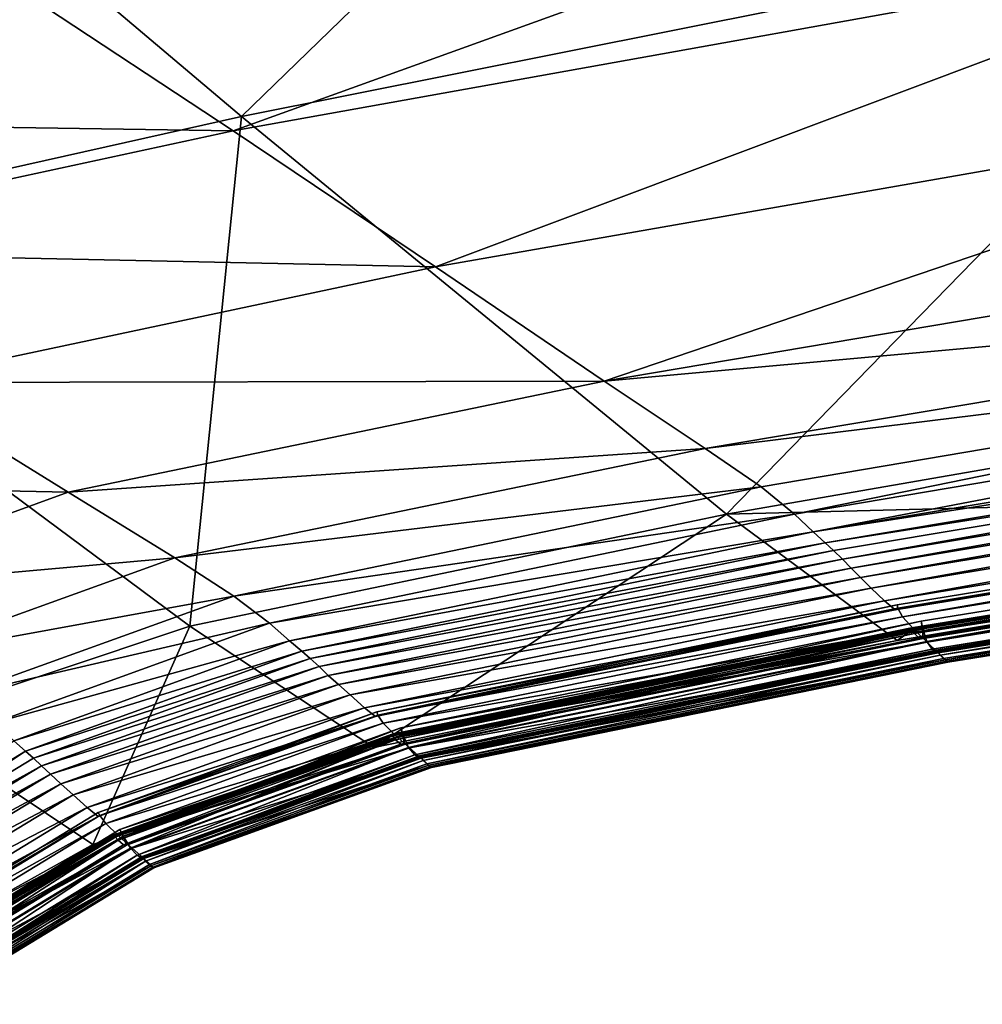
# Model space of a CAD drawing. Header units: millimetres. Extents: x 2387 to 13955, y -4964 to 364.
# Tile 222 of 656: x 6370 to 6421, y -4419 to -4367. Entities that reach past the tile are written whole.
import ezdxf

# ---------------------------------------------------------------- set-up
doc = ezdxf.new("R2010")
doc.units = ezdxf.units.MM
doc.header["$MEASUREMENT"] = 0
doc.layers.add('Predefinito', color=7, linetype='Continuous', true_color=0x000000)

msp = doc.modelspace()

# ---------------------------------------------------------------- linework, layer by layer
at = {"layer": 'Predefinito'}
for points in [[(6418.626, -4336.413, 730.584), (6355.98, -4350.285, 730.586), (6381.822, -4372.124, 608.632)], [(6381.822, -4372.124, 608.632), (6439.337, -4360.644, 608.711), (6418.626, -4336.413, 730.584)], [(6351.722, -4378.869, 608.395), (6381.822, -4372.124, 608.632), (6355.98, -4350.285, 730.586)], [(6381.378, -4372.882, 12.171), (6370.64, -4365.794, 12.171), (6430.172, -4355.285, 12.171)], [(6430.172, -4355.285, 12.171), (6438.804, -4362.573, 12.171), (6381.378, -4372.882, 12.171)], [(6439.337, -4360.644, 608.711), (6381.822, -4372.124, 608.632), (6407.56, -4393.244, 486.539)], [(6407.56, -4393.244, 486.539), (6459.952, -4384.156, 486.679), (6439.337, -4360.644, 608.711)], [(6392.117, -4380.115, 12.171), (6381.378, -4372.882, 12.171), (6438.804, -4362.573, 12.171)], [(6438.804, -4362.573, 12.171), (6447.437, -4370.438, 12.171), (6392.117, -4380.115, 12.171)], [(6370.64, -4365.794, 12.171), (6340.597, -4372.266, 12.171), (6331.178, -4366.44, 12.171)], [(6340.597, -4372.266, 12.171), (6370.64, -4365.794, 12.171), (6381.378, -4372.882, 12.171)], [(6401.065, -4386.179, 12.171), (6392.117, -4380.115, 12.171), (6447.437, -4370.438, 12.171)], [(6447.437, -4370.438, 12.171), (6454.63, -4377.135, 12.171), (6401.065, -4386.179, 12.171)], [(6381.378, -4372.882, 12.171), (6351.899, -4379.257, 12.171), (6340.597, -4372.266, 12.171)], [(6381.822, -4372.124, 608.632), (6351.722, -4378.869, 608.395), (6379.083, -4399.192, 486.176)], [(6379.083, -4399.192, 486.176), (6407.56, -4393.244, 486.539), (6381.822, -4372.124, 608.632)], [(6351.899, -4379.257, 12.171), (6381.378, -4372.882, 12.171), (6392.117, -4380.115, 12.171)], [(6401.065, -4386.179, 12.171), (6454.63, -4377.135, 12.171), (6458.946, -4380.924, 12.171)], [(6364.07, -4404.211, 485.82), (6379.083, -4399.192, 486.176), (6351.722, -4378.869, 608.395)], [(6392.117, -4380.115, 12.171), (6363.202, -4386.248, 12.171), (6351.899, -4379.257, 12.171)], [(6363.202, -4386.248, 12.171), (6392.117, -4380.115, 12.171), (6401.065, -4386.179, 12.171)], [(6458.946, -4380.924, 12.171), (6406.435, -4389.759, 12.171), (6401.065, -4386.179, 12.171)], [(6406.435, -4389.759, 12.171), (6458.946, -4380.924, 12.171), (6461.337, -4382.989, 12.255)], [(6461.337, -4382.989, 12.255), (6409.412, -4391.799, 12.254), (6406.435, -4389.759, 12.171)], [(6411.185, -4393.24, 12.505), (6409.412, -4391.799, 12.254), (6461.337, -4382.989, 12.255)], [(6461.337, -4382.989, 12.255), (6462.755, -4384.52, 12.508), (6411.185, -4393.24, 12.505)], [(6467.185, -4391.726, 441.159), (6459.952, -4384.156, 486.679), (6407.56, -4393.244, 486.539)], [(6412.175, -4394.192, 12.844), (6411.185, -4393.24, 12.505), (6462.755, -4384.52, 12.508)], [(6462.755, -4384.52, 12.508), (6463.546, -4385.569, 12.848), (6412.175, -4394.192, 12.844)], [(6412.175, -4394.192, 12.844), (6463.546, -4385.569, 12.848), (6464.055, -4386.189, 13.195)], [(6348.803, -4391.575, 12.171), (6363.202, -4386.248, 12.171), (6372.621, -4392.074, 12.171)], [(6401.065, -4386.179, 12.171), (6372.621, -4392.074, 12.171), (6363.202, -4386.248, 12.171)], [(6372.621, -4392.074, 12.171), (6401.065, -4386.179, 12.171), (6406.435, -4389.759, 12.171)], [(6464.055, -4386.189, 13.195), (6412.804, -4394.765, 13.192), (6412.175, -4394.192, 12.844)], [(6412.804, -4394.765, 13.192), (6464.055, -4386.189, 13.195), (6464.425, -4386.62, 13.432)], [(6464.425, -4386.62, 13.432), (6413.257, -4395.174, 13.432), (6412.804, -4394.765, 13.192)], [(6413.719, -4395.634, 13.448), (6413.257, -4395.174, 13.432), (6464.425, -4386.62, 13.432)], [(6464.425, -4386.62, 13.432), (6464.803, -4387.102, 13.445), (6413.719, -4395.634, 13.448)], [(6414.195, -4396.121, 13.412), (6413.719, -4395.634, 13.448), (6464.803, -4387.102, 13.445)], [(6464.803, -4387.102, 13.445), (6465.187, -4387.622, 13.408), (6414.195, -4396.121, 13.412)], [(6414.686, -4396.611, 13.496), (6414.195, -4396.121, 13.412), (6465.187, -4387.622, 13.408)], [(6465.187, -4387.622, 13.408), (6465.577, -4388.164, 13.493), (6414.686, -4396.611, 13.496)], [(6415.253, -4397.167, 13.879), (6414.686, -4396.611, 13.496), (6465.577, -4388.164, 13.493)], [(6465.577, -4388.164, 13.493), (6466.027, -4388.784, 13.878), (6415.253, -4397.167, 13.879)], [(6415.96, -4397.853, 14.741), (6415.253, -4397.167, 13.879), (6466.027, -4388.784, 13.878)], [(6466.027, -4388.784, 13.878), (6466.591, -4389.536, 14.741), (6415.96, -4397.853, 14.741)], [(6416.524, -4398.326, 15.646), (6415.96, -4397.853, 14.741), (6466.591, -4389.536, 14.741)], [(6466.591, -4389.536, 14.741), (6467.046, -4390.06, 15.646), (6416.524, -4398.326, 15.646)], [(6406.435, -4389.759, 12.171), (6378.272, -4395.569, 12.171), (6372.621, -4392.074, 12.171)], [(6378.272, -4395.569, 12.171), (6406.435, -4389.759, 12.171), (6409.412, -4391.799, 12.254)], [(6467.167, -4389.993, 16.16), (6416.666, -4398.245, 16.16), (6416.524, -4398.326, 15.646)], [(6416.524, -4398.326, 15.646), (6467.046, -4390.06, 15.646), (6467.167, -4389.993, 16.16)], [(6416.666, -4398.245, 16.16), (6416.631, -4398.065, 16.318), (6467.144, -4389.811, 16.32)], [(6467.144, -4389.811, 16.32), (6416.631, -4398.065, 16.318), (6416.666, -4398.245, 16.16)], [(6467.144, -4389.811, 16.32), (6467.167, -4389.993, 16.16), (6416.666, -4398.245, 16.16)], [(6416.666, -4398.245, 16.16), (6467.167, -4389.993, 16.16), (6467.144, -4389.811, 16.32)], [(6416.912, -4398.701, 16.197), (6416.666, -4398.245, 16.16), (6467.167, -4389.993, 16.16)], [(6467.167, -4389.993, 16.16), (6467.357, -4390.47, 16.197), (6416.912, -4398.701, 16.197)], [(6417.511, -4399.354, 16.944), (6416.912, -4398.701, 16.197), (6467.357, -4390.47, 16.197)], [(6467.357, -4390.47, 16.197), (6467.835, -4391.175, 16.944), (6417.511, -4399.354, 16.944)], [(6467.731, -4391.182, 433.686), (6467.593, -4391.39, 435.658), (6417.187, -4399.567, 435.622)], [(6417.187, -4399.567, 435.622), (6417.371, -4399.339, 433.672), (6467.731, -4391.182, 433.686)], [(6467.743, -4391.122, 433.491), (6467.731, -4391.182, 433.686), (6417.371, -4399.339, 433.672)], [(6417.371, -4399.339, 433.672), (6417.383, -4399.279, 433.477), (6467.743, -4391.122, 433.491)], [(6467.743, -4391.122, 433.491), (6417.383, -4399.279, 433.477), (6417.421, -4399.381, 433.306)], [(6417.421, -4399.381, 433.306), (6467.772, -4391.228, 433.32), (6467.743, -4391.122, 433.491)], [(6467.772, -4391.228, 433.32), (6417.421, -4399.381, 433.306), (6417.541, -4399.587, 432.398)], [(6418.222, -4400.042, 18.688), (6417.511, -4399.354, 16.944), (6467.835, -4391.175, 16.944)], [(6417.541, -4399.587, 432.398), (6467.864, -4391.442, 432.411), (6467.772, -4391.228, 433.32)], [(6417.976, -4399.312, 426.638), (6417.909, -4398.92, 426.488), (6468.191, -4390.8, 426.498)], [(6468.191, -4390.8, 426.498), (6417.909, -4398.92, 426.488), (6417.997, -4399.33, 426.429)], [(6468.191, -4390.8, 426.498), (6468.234, -4391.197, 426.648), (6417.976, -4399.312, 426.638)], [(6418.004, -4399.84, 427.574), (6417.976, -4399.312, 426.638), (6468.234, -4391.197, 426.648)], [(6417.997, -4399.33, 426.429), (6468.251, -4391.216, 426.438), (6468.191, -4390.8, 426.498)], [(6468.251, -4391.216, 426.438), (6417.997, -4399.33, 426.429), (6418.203, -4400.006, 425.629)], [(6468.234, -4391.197, 426.648), (6468.238, -4391.727, 427.583), (6418.004, -4399.84, 427.574)], [(6418.203, -4400.006, 425.629), (6468.398, -4391.908, 425.637), (6468.251, -4391.216, 426.438)], [(6467.835, -4391.175, 16.944), (6468.405, -4391.925, 18.688), (6418.222, -4400.042, 18.688)], [(6372.621, -4392.074, 12.171), (6358.088, -4397.367, 12.171), (6348.803, -4391.575, 12.171)], [(6409.412, -4391.799, 12.254), (6381.415, -4397.6, 12.256), (6378.272, -4395.569, 12.171)], [(6381.415, -4397.6, 12.256), (6409.412, -4391.799, 12.254), (6411.185, -4393.24, 12.505)], [(6407.56, -4393.244, 486.539), (6416.632, -4399.963, 441.057), (6467.185, -4391.726, 441.159)], [(6467.593, -4391.39, 435.658), (6467.185, -4391.726, 441.159), (6416.632, -4399.963, 441.057)], [(6416.632, -4399.963, 441.057), (6417.187, -4399.567, 435.622), (6467.593, -4391.39, 435.658)], [(6468.067, -4391.709, 430.002), (6467.864, -4391.442, 432.411), (6417.541, -4399.587, 432.398)], [(6417.541, -4399.587, 432.398), (6417.797, -4399.836, 429.99), (6468.067, -4391.709, 430.002)], [(6468.238, -4391.727, 427.583), (6468.067, -4391.709, 430.002), (6417.797, -4399.836, 429.99)], [(6417.797, -4399.836, 429.99), (6418.004, -4399.84, 427.574), (6468.238, -4391.727, 427.583)], [(6358.088, -4397.367, 12.171), (6372.621, -4392.074, 12.171), (6378.272, -4395.569, 12.171)], [(6468.62, -4392.333, 423.264), (6468.398, -4391.908, 425.637), (6418.203, -4400.006, 425.629)], [(6418.203, -4400.006, 425.629), (6418.488, -4400.411, 423.257), (6468.62, -4392.333, 423.264)], [(6418.803, -4400.605, 21.717), (6418.222, -4400.042, 18.688), (6468.405, -4391.925, 18.688)], [(6468.812, -4392.514, 420.845), (6468.62, -4392.333, 423.264), (6418.488, -4400.411, 423.257)], [(6468.405, -4391.925, 18.688), (6468.871, -4392.54, 21.717), (6418.803, -4400.605, 21.717)], [(6418.488, -4400.411, 423.257), (6418.727, -4400.575, 420.84), (6468.812, -4392.514, 420.845)], [(6468.872, -4392.47, 419.907), (6468.812, -4392.514, 420.845), (6418.727, -4400.575, 420.84)], [(6418.727, -4400.575, 420.84), (6418.797, -4400.527, 419.903), (6468.872, -4392.47, 419.907)], [(6468.874, -4392.398, 419.717), (6418.797, -4400.455, 419.713), (6418.822, -4400.548, 419.535)], [(6468.874, -4392.398, 419.717), (6468.872, -4392.47, 419.907), (6418.797, -4400.527, 419.903)], [(6418.797, -4400.527, 419.903), (6418.797, -4400.455, 419.713), (6468.874, -4392.398, 419.717)], [(6419.191, -4400.98, 25.291), (6418.803, -4400.605, 21.717), (6468.871, -4392.54, 21.717)], [(6418.822, -4400.548, 419.535), (6468.892, -4392.493, 419.538), (6468.874, -4392.398, 419.717)], [(6468.892, -4392.493, 419.538), (6418.822, -4400.548, 419.535), (6418.909, -4400.727, 417.707)], [(6418.909, -4400.727, 417.707), (6468.958, -4392.678, 417.711), (6468.892, -4392.493, 419.538)], [(6469.102, -4392.878, 412.572), (6468.958, -4392.678, 417.711), (6418.909, -4400.727, 417.707)], [(6418.909, -4400.727, 417.707), (6419.091, -4400.914, 412.57), (6469.102, -4392.878, 412.572)], [(6469.24, -4393.034, 360.748), (6469.102, -4392.878, 412.572), (6419.091, -4400.914, 412.57)], [(6468.871, -4392.54, 21.717), (6469.182, -4392.949, 25.291), (6419.191, -4400.98, 25.291)], [(6407.56, -4393.244, 486.539), (6379.083, -4399.192, 486.176), (6388.852, -4405.628, 440.811)], [(6411.185, -4393.24, 12.505), (6383.307, -4399.031, 12.51), (6381.415, -4397.6, 12.256)], [(6383.307, -4399.031, 12.51), (6411.185, -4393.24, 12.505), (6412.175, -4394.192, 12.844)], [(6388.852, -4405.628, 440.811), (6416.632, -4399.963, 441.057), (6407.56, -4393.244, 486.539)], [(6419.091, -4400.914, 412.57), (6419.263, -4401.058, 360.748), (6469.24, -4393.034, 360.748)], [(6419.32, -4401.106, 28.67), (6419.191, -4400.98, 25.291), (6469.182, -4392.949, 25.291)], [(6469.286, -4393.086, 218.865), (6469.24, -4393.034, 360.748), (6419.263, -4401.058, 360.748)], [(6419.263, -4401.058, 360.748), (6419.32, -4401.106, 218.865), (6469.286, -4393.086, 218.865)], [(6469.182, -4392.949, 25.291), (6469.286, -4393.086, 28.67), (6419.32, -4401.106, 28.67)], [(6469.286, -4393.086, 77.86), (6469.286, -4393.086, 218.865), (6419.32, -4401.106, 218.865)], [(6419.32, -4401.106, 218.865), (6419.32, -4401.106, 77.86), (6469.286, -4393.086, 77.86)], [(6469.286, -4393.086, 28.67), (6469.286, -4393.086, 77.86), (6419.32, -4401.106, 77.86)], [(6419.32, -4401.106, 77.86), (6419.32, -4401.106, 28.67), (6469.286, -4393.086, 28.67)], [(6412.175, -4394.192, 12.844), (6384.369, -4399.969, 12.852), (6383.307, -4399.031, 12.51)], [(6384.369, -4399.969, 12.852), (6412.175, -4394.192, 12.844), (6412.804, -4394.765, 13.192)], [(6412.804, -4394.765, 13.192), (6385.018, -4400.523, 13.198), (6384.369, -4399.969, 12.852)], [(6385.018, -4400.523, 13.198), (6412.804, -4394.765, 13.192), (6413.257, -4395.174, 13.432)], [(6413.257, -4395.174, 13.432), (6385.469, -4400.907, 13.433), (6385.018, -4400.523, 13.198)], [(6385.469, -4400.907, 13.433), (6413.257, -4395.174, 13.432), (6413.719, -4395.634, 13.448)], [(6378.272, -4395.569, 12.171), (6363.659, -4400.842, 12.171), (6358.088, -4397.367, 12.171)], [(6363.659, -4400.842, 12.171), (6378.272, -4395.569, 12.171), (6381.415, -4397.6, 12.256)], [(6413.719, -4395.634, 13.448), (6385.935, -4401.339, 13.443), (6385.469, -4400.907, 13.433)], [(6385.935, -4401.339, 13.443), (6413.719, -4395.634, 13.448), (6414.195, -4396.121, 13.412)], [(6414.195, -4396.121, 13.412), (6386.429, -4401.805, 13.404), (6385.935, -4401.339, 13.443)], [(6386.429, -4401.805, 13.404), (6414.195, -4396.121, 13.412), (6414.686, -4396.611, 13.496)], [(6414.686, -4396.611, 13.496), (6386.964, -4402.291, 13.49), (6386.429, -4401.805, 13.404)], [(6386.964, -4402.291, 13.49), (6414.686, -4396.611, 13.496), (6415.253, -4397.167, 13.879)], [(6415.253, -4397.167, 13.879), (6387.586, -4402.847, 13.877), (6386.964, -4402.291, 13.49)], [(6387.586, -4402.847, 13.877), (6415.253, -4397.167, 13.879), (6415.96, -4397.853, 14.741)], [(6381.415, -4397.6, 12.256), (6366.767, -4402.872, 12.258), (6363.659, -4400.842, 12.171)], [(6366.767, -4402.872, 12.258), (6381.415, -4397.6, 12.256), (6383.307, -4399.031, 12.51)], [(6415.96, -4397.853, 14.741), (6388.341, -4403.521, 14.741), (6387.586, -4402.847, 13.877)], [(6388.341, -4403.521, 14.741), (6415.96, -4397.853, 14.741), (6416.524, -4398.326, 15.646)], [(6389, -4403.74, 16.326), (6416.631, -4398.065, 16.318), (6416.666, -4398.245, 16.16)], [(6416.631, -4398.065, 16.318), (6389, -4403.74, 16.326), (6389.054, -4403.911, 16.165)], [(6389.054, -4403.911, 16.165), (6416.666, -4398.245, 16.16), (6416.631, -4398.065, 16.318)], [(6416.524, -4398.326, 15.646), (6388.931, -4403.985, 15.647), (6388.341, -4403.521, 14.741)], [(6416.666, -4398.245, 16.16), (6389.054, -4403.911, 16.165), (6388.931, -4403.985, 15.647)], [(6388.931, -4403.985, 15.647), (6416.524, -4398.326, 15.646), (6416.666, -4398.245, 16.16)], [(6416.666, -4398.245, 16.16), (6389.054, -4403.911, 16.165), (6389, -4403.74, 16.326)], [(6389.054, -4403.911, 16.165), (6416.666, -4398.245, 16.16), (6416.912, -4398.701, 16.197)], [(6383.307, -4399.031, 12.51), (6368.663, -4404.327, 12.519), (6366.767, -4402.872, 12.258)], [(6368.663, -4404.327, 12.519), (6383.307, -4399.031, 12.51), (6384.369, -4399.969, 12.852)], [(6416.912, -4398.701, 16.197), (6389.341, -4404.351, 16.198), (6389.054, -4403.911, 16.165)], [(6389.341, -4404.351, 16.198), (6416.912, -4398.701, 16.197), (6417.511, -4399.354, 16.944)], [(6390.27, -4404.584, 426.478), (6417.909, -4398.92, 426.488), (6417.976, -4399.312, 426.638)], [(6417.909, -4398.92, 426.488), (6390.27, -4404.584, 426.478), (6390.407, -4404.979, 426.421)], [(6390.407, -4404.979, 426.421), (6417.997, -4399.33, 426.429), (6417.909, -4398.92, 426.488)], [(6379.083, -4399.192, 486.176), (6364.07, -4404.211, 485.82), (6373.933, -4410.781, 440.574)], [(6373.933, -4410.781, 440.574), (6388.852, -4405.628, 440.811), (6379.083, -4399.192, 486.176)], [(6417.511, -4399.354, 16.944), (6389.985, -4404.987, 16.944), (6389.341, -4404.351, 16.198)], [(6389.577, -4405.213, 435.556), (6417.187, -4399.567, 435.622), (6416.632, -4399.963, 441.057)], [(6417.187, -4399.567, 435.622), (6389.577, -4405.213, 435.556), (6389.806, -4404.983, 433.666)], [(6389.806, -4404.983, 433.666), (6417.371, -4399.339, 433.672), (6417.187, -4399.567, 435.622)], [(6417.371, -4399.339, 433.672), (6389.806, -4404.983, 433.666), (6389.81, -4404.924, 433.47)], [(6389.81, -4404.924, 433.47), (6417.383, -4399.279, 433.477), (6417.371, -4399.339, 433.672)], [(6417.383, -4399.279, 433.477), (6389.81, -4404.924, 433.47), (6389.86, -4405.023, 433.3)], [(6389.86, -4405.023, 433.3), (6417.421, -4399.381, 433.306), (6417.383, -4399.279, 433.477)], [(6417.421, -4399.381, 433.306), (6389.86, -4405.023, 433.3), (6390.001, -4405.222, 432.393)], [(6389.985, -4404.987, 16.944), (6417.511, -4399.354, 16.944), (6418.222, -4400.042, 18.688)], [(6390.001, -4405.222, 432.393), (6417.541, -4399.587, 432.398), (6417.421, -4399.381, 433.306)], [(6417.541, -4399.587, 432.398), (6390.001, -4405.222, 432.393), (6390.278, -4405.464, 429.986)], [(6417.976, -4399.312, 426.638), (6390.384, -4404.962, 426.63), (6390.27, -4404.584, 426.478)], [(6390.278, -4405.464, 429.986), (6417.797, -4399.836, 429.99), (6417.541, -4399.587, 432.398)], [(6390.384, -4404.962, 426.63), (6417.976, -4399.312, 426.638), (6418.004, -4399.84, 427.574)], [(6417.997, -4399.33, 426.429), (6390.407, -4404.979, 426.421), (6390.69, -4405.631, 425.625)], [(6390.69, -4405.631, 425.625), (6418.203, -4400.006, 425.629), (6417.997, -4399.33, 426.429)], [(6384.369, -4399.969, 12.852), (6369.731, -4405.289, 12.864), (6368.663, -4404.327, 12.519)], [(6369.731, -4405.289, 12.864), (6384.369, -4399.969, 12.852), (6385.018, -4400.523, 13.198)], [(6416.632, -4399.963, 441.057), (6388.852, -4405.628, 440.811), (6389.577, -4405.213, 435.556)], [(6418.222, -4400.042, 18.688), (6390.739, -4405.659, 18.688), (6389.985, -4404.987, 16.944)], [(6417.797, -4399.836, 429.99), (6390.278, -4405.464, 429.986), (6390.477, -4405.469, 427.569)], [(6418.004, -4399.84, 427.574), (6390.477, -4405.469, 427.569), (6390.384, -4404.962, 426.63)], [(6390.477, -4405.469, 427.569), (6418.004, -4399.84, 427.574), (6417.797, -4399.836, 429.99)], [(6418.203, -4400.006, 425.629), (6390.69, -4405.631, 425.625), (6391.015, -4406.023, 423.255)], [(6390.739, -4405.659, 18.688), (6418.222, -4400.042, 18.688), (6418.803, -4400.605, 21.717)], [(6391.015, -4406.023, 423.255), (6418.488, -4400.411, 423.257), (6418.203, -4400.006, 425.629)], [(6385.018, -4400.523, 13.198), (6370.356, -4405.837, 13.206), (6369.731, -4405.289, 12.864)], [(6370.356, -4405.837, 13.206), (6385.018, -4400.523, 13.198), (6385.469, -4400.907, 13.433)], [(6418.803, -4400.605, 21.717), (6391.355, -4406.209, 21.717), (6390.739, -4405.659, 18.688)], [(6418.488, -4400.411, 423.257), (6391.015, -4406.023, 423.255), (6391.266, -4406.183, 420.839)], [(6391.266, -4406.183, 420.839), (6418.727, -4400.575, 420.84), (6418.488, -4400.411, 423.257)], [(6418.727, -4400.575, 420.84), (6391.266, -4406.183, 420.839), (6391.327, -4406.137, 419.902)], [(6418.797, -4400.455, 419.713), (6391.317, -4406.067, 419.711), (6391.354, -4406.157, 419.533)], [(6391.317, -4406.067, 419.711), (6418.797, -4400.455, 419.713), (6418.797, -4400.527, 419.903)], [(6418.797, -4400.527, 419.903), (6391.327, -4406.137, 419.902), (6391.317, -4406.067, 419.711)], [(6391.327, -4406.137, 419.902), (6418.797, -4400.527, 419.903), (6418.727, -4400.575, 420.84)], [(6391.354, -4406.157, 419.533), (6418.822, -4400.548, 419.535), (6418.797, -4400.455, 419.713)], [(6418.822, -4400.548, 419.535), (6391.354, -4406.157, 419.533), (6391.46, -4406.33, 417.706)], [(6391.355, -4406.209, 21.717), (6418.803, -4400.605, 21.717), (6419.191, -4400.98, 25.291)], [(6391.46, -4406.33, 417.706), (6418.909, -4400.727, 417.707), (6418.822, -4400.548, 419.535)], [(6385.469, -4400.907, 13.433), (6370.77, -4406.2, 13.433), (6370.356, -4405.837, 13.206)], [(6370.77, -4406.2, 13.433), (6385.469, -4400.907, 13.433), (6385.935, -4401.339, 13.443)], [(6419.191, -4400.98, 25.291), (6391.766, -4406.575, 25.291), (6391.355, -4406.209, 21.717)], [(6418.909, -4400.727, 417.707), (6391.46, -4406.33, 417.706), (6391.658, -4406.512, 412.57)], [(6391.658, -4406.512, 412.57), (6419.091, -4400.914, 412.57), (6418.909, -4400.727, 417.707)], [(6419.091, -4400.914, 412.57), (6391.658, -4406.512, 412.57), (6391.842, -4406.651, 360.748)], [(6391.766, -4406.575, 25.291), (6419.191, -4400.98, 25.291), (6419.32, -4401.106, 28.67)], [(6419.32, -4401.106, 28.67), (6391.903, -4406.698, 28.67), (6391.766, -4406.575, 25.291)], [(6391.842, -4406.651, 360.748), (6419.263, -4401.058, 360.748), (6419.091, -4400.914, 412.57)], [(6419.263, -4401.058, 360.748), (6391.842, -4406.651, 360.748), (6391.903, -4406.698, 218.865)], [(6391.903, -4406.698, 218.865), (6419.32, -4401.106, 218.865), (6419.263, -4401.058, 360.748)], [(6419.32, -4401.106, 218.865), (6391.903, -4406.698, 218.865), (6391.903, -4406.698, 77.86)], [(6391.903, -4406.698, 77.86), (6419.32, -4401.106, 77.86), (6419.32, -4401.106, 218.865)], [(6391.903, -4406.698, 28.67), (6419.32, -4401.106, 28.67), (6419.32, -4401.106, 77.86)], [(6419.32, -4401.106, 77.86), (6391.903, -4406.698, 77.86), (6391.903, -4406.698, 28.67)], [(6385.935, -4401.339, 13.443), (6371.206, -4406.606, 13.435), (6370.77, -4406.2, 13.433)], [(6371.206, -4406.606, 13.435), (6385.935, -4401.339, 13.443), (6386.429, -4401.805, 13.404)], [(6386.429, -4401.805, 13.404), (6371.686, -4407.058, 13.392), (6371.206, -4406.606, 13.435)], [(6371.686, -4407.058, 13.392), (6386.429, -4401.805, 13.404), (6386.964, -4402.291, 13.49)], [(6386.964, -4402.291, 13.49), (6372.234, -4407.561, 13.482), (6371.686, -4407.058, 13.392)], [(6372.234, -4407.561, 13.482), (6386.964, -4402.291, 13.49), (6387.586, -4402.847, 13.877)], [(6387.586, -4402.847, 13.877), (6372.875, -4408.141, 13.875), (6372.234, -4407.561, 13.482)], [(6372.875, -4408.141, 13.875), (6387.586, -4402.847, 13.877), (6388.341, -4403.521, 14.741)], [(6388.341, -4403.521, 14.741), (6373.633, -4408.827, 14.741), (6372.875, -4408.141, 13.875)], [(6373.633, -4408.827, 14.741), (6388.341, -4403.521, 14.741), (6388.931, -4403.985, 15.647)], [(6374.213, -4409.095, 16.337), (6389, -4403.74, 16.326), (6389.054, -4403.911, 16.165)], [(6389, -4403.74, 16.326), (6374.213, -4409.095, 16.337), (6374.292, -4409.252, 16.172)], [(6374.292, -4409.252, 16.172), (6389.054, -4403.911, 16.165), (6389, -4403.74, 16.326)], [(6361.961, -4417.484, 440.494), (6373.933, -4410.781, 440.574), (6364.07, -4404.211, 485.82)], [(6388.931, -4403.985, 15.647), (6374.206, -4409.303, 15.649), (6373.633, -4408.827, 14.741)], [(6389.054, -4403.911, 16.165), (6374.292, -4409.252, 16.172), (6374.206, -4409.303, 15.649)], [(6374.206, -4409.303, 15.649), (6388.931, -4403.985, 15.647), (6389.054, -4403.911, 16.165)], [(6389.054, -4403.911, 16.165), (6374.292, -4409.252, 16.172), (6374.213, -4409.095, 16.337)], [(6374.292, -4409.252, 16.172), (6389.054, -4403.911, 16.165), (6389.341, -4404.351, 16.198)], [(6389.341, -4404.351, 16.198), (6374.614, -4409.673, 16.2), (6374.292, -4409.252, 16.172)], [(6374.614, -4409.673, 16.2), (6389.341, -4404.351, 16.198), (6389.985, -4404.987, 16.944)], [(6375.362, -4409.996, 426.47), (6390.27, -4404.584, 426.478), (6390.384, -4404.962, 426.63)], [(6390.27, -4404.584, 426.478), (6375.362, -4409.996, 426.47), (6375.557, -4410.364, 426.415)], [(6375.557, -4410.364, 426.415), (6390.407, -4404.979, 426.421), (6390.27, -4404.584, 426.478)], [(6369.731, -4405.289, 12.864), (6370.356, -4405.837, 13.206), (6358.474, -4413.084, 13.211)], [(6389.985, -4404.987, 16.944), (6375.266, -4410.306, 16.944), (6374.614, -4409.673, 16.2)], [(6374.793, -4410.503, 435.496), (6389.577, -4405.213, 435.556), (6388.852, -4405.628, 440.811)], [(6389.577, -4405.213, 435.556), (6374.793, -4410.503, 435.496), (6375.05, -4410.327, 433.663)], [(6375.041, -4410.274, 433.467), (6389.81, -4404.924, 433.47), (6389.806, -4404.983, 433.666)], [(6389.81, -4404.924, 433.47), (6375.041, -4410.274, 433.467), (6375.103, -4410.367, 433.298)], [(6389.806, -4404.983, 433.666), (6375.05, -4410.327, 433.663), (6375.041, -4410.274, 433.467)], [(6375.05, -4410.327, 433.663), (6389.806, -4404.983, 433.666), (6389.577, -4405.213, 435.556)], [(6375.103, -4410.367, 433.298), (6389.86, -4405.023, 433.3), (6389.81, -4404.924, 433.47)], [(6389.86, -4405.023, 433.3), (6375.103, -4410.367, 433.298), (6375.263, -4410.558, 432.393)], [(6375.263, -4410.558, 432.393), (6390.001, -4405.222, 432.393), (6389.86, -4405.023, 433.3)], [(6390.001, -4405.222, 432.393), (6375.263, -4410.558, 432.393), (6375.547, -4410.796, 429.986)], [(6375.266, -4410.306, 16.944), (6389.985, -4404.987, 16.944), (6390.739, -4405.659, 18.688)], [(6390.384, -4404.962, 426.63), (6375.535, -4410.347, 426.624), (6375.362, -4409.996, 426.47)], [(6375.535, -4410.347, 426.624), (6390.384, -4404.962, 426.63), (6390.477, -4405.469, 427.569)], [(6375.547, -4410.796, 429.986), (6390.278, -4405.464, 429.986), (6390.001, -4405.222, 432.393)], [(6390.407, -4404.979, 426.421), (6375.557, -4410.364, 426.415), (6375.929, -4410.977, 425.624)], [(6375.929, -4410.977, 425.624), (6390.69, -4405.631, 425.625), (6390.407, -4404.979, 426.421)], [(6358.866, -4413.435, 13.434), (6358.474, -4413.084, 13.211), (6370.356, -4405.837, 13.206)], [(6370.356, -4405.837, 13.206), (6370.77, -4406.2, 13.433), (6358.866, -4413.435, 13.434)], [(6388.852, -4405.628, 440.811), (6373.933, -4410.781, 440.574), (6374.793, -4410.503, 435.496)], [(6390.739, -4405.659, 18.688), (6376.015, -4410.983, 18.688), (6375.266, -4410.306, 16.944)], [(6390.477, -4405.469, 427.569), (6375.716, -4410.815, 427.568), (6375.535, -4410.347, 426.624)], [(6390.278, -4405.464, 429.986), (6375.547, -4410.796, 429.986), (6375.716, -4410.815, 427.568)], [(6375.716, -4410.815, 427.568), (6390.477, -4405.469, 427.569), (6390.278, -4405.464, 429.986)], [(6390.69, -4405.631, 425.625), (6375.929, -4410.977, 425.624), (6376.283, -4411.356, 423.255)], [(6376.015, -4410.983, 18.688), (6390.739, -4405.659, 18.688), (6391.355, -4406.209, 21.717)], [(6376.283, -4411.356, 423.255), (6391.015, -4406.023, 423.255), (6390.69, -4405.631, 425.625)], [(6358.866, -4413.435, 13.434), (6370.77, -4406.2, 13.433), (6371.206, -4406.606, 13.435)], [(6391.355, -4406.209, 21.717), (6376.627, -4411.538, 21.717), (6376.015, -4410.983, 18.688)], [(6391.015, -4406.023, 423.255), (6376.283, -4411.356, 423.255), (6376.528, -4411.518, 420.838)], [(6376.528, -4411.518, 420.838), (6391.266, -4406.183, 420.839), (6391.015, -4406.023, 423.255)], [(6391.266, -4406.183, 420.839), (6376.528, -4411.518, 420.838), (6376.57, -4411.48, 419.9)], [(6391.317, -4406.067, 419.711), (6376.548, -4411.417, 419.709), (6376.597, -4411.501, 419.532)], [(6376.548, -4411.417, 419.709), (6391.317, -4406.067, 419.711), (6391.327, -4406.137, 419.902)], [(6391.327, -4406.137, 419.902), (6376.57, -4411.48, 419.9), (6376.548, -4411.417, 419.709)], [(6376.57, -4411.48, 419.9), (6391.327, -4406.137, 419.902), (6391.266, -4406.183, 420.839)], [(6376.597, -4411.501, 419.532), (6391.354, -4406.157, 419.533), (6391.317, -4406.067, 419.711)], [(6391.354, -4406.157, 419.533), (6376.597, -4411.501, 419.532), (6376.722, -4411.666, 417.706)], [(6376.627, -4411.538, 21.717), (6391.355, -4406.209, 21.717), (6391.766, -4406.575, 25.291)], [(6376.722, -4411.666, 417.706), (6391.46, -4406.33, 417.706), (6391.354, -4406.157, 419.533)], [(6391.46, -4406.33, 417.706), (6376.722, -4411.666, 417.706), (6376.927, -4411.845, 412.57)], [(6376.927, -4411.845, 412.57), (6391.658, -4406.512, 412.57), (6391.46, -4406.33, 417.706)], [(6371.206, -4406.606, 13.435), (6359.285, -4413.823, 13.431), (6358.866, -4413.435, 13.434)], [(6359.285, -4413.823, 13.431), (6371.206, -4406.606, 13.435), (6371.686, -4407.058, 13.392)], [(6391.766, -4406.575, 25.291), (6377.035, -4411.907, 25.291), (6376.627, -4411.538, 21.717)], [(6391.658, -4406.512, 412.57), (6376.927, -4411.845, 412.57), (6377.11, -4411.984, 360.748)], [(6377.035, -4411.907, 25.291), (6391.766, -4406.575, 25.291), (6391.903, -4406.698, 28.67)], [(6391.903, -4406.698, 28.67), (6377.171, -4412.03, 28.67), (6377.035, -4411.907, 25.291)], [(6377.11, -4411.984, 360.748), (6391.842, -4406.651, 360.748), (6391.658, -4406.512, 412.57)], [(6391.842, -4406.651, 360.748), (6377.11, -4411.984, 360.748), (6377.171, -4412.03, 218.865)], [(6377.171, -4412.03, 218.865), (6391.903, -4406.698, 218.865), (6391.842, -4406.651, 360.748)], [(6391.903, -4406.698, 218.865), (6377.171, -4412.03, 218.865), (6377.171, -4412.03, 77.86)], [(6377.171, -4412.03, 77.86), (6391.903, -4406.698, 77.86), (6391.903, -4406.698, 218.865)], [(6377.171, -4412.03, 28.67), (6391.903, -4406.698, 28.67), (6391.903, -4406.698, 77.86)], [(6391.903, -4406.698, 77.86), (6377.171, -4412.03, 77.86), (6377.171, -4412.03, 28.67)], [(6371.686, -4407.058, 13.392), (6359.76, -4414.264, 13.385), (6359.285, -4413.823, 13.431)], [(6359.76, -4414.264, 13.385), (6371.686, -4407.058, 13.392), (6372.234, -4407.561, 13.482)], [(6372.234, -4407.561, 13.482), (6360.318, -4414.774, 13.477), (6359.76, -4414.264, 13.385)], [(6360.318, -4414.774, 13.477), (6372.234, -4407.561, 13.482), (6372.875, -4408.141, 13.875)], [(6372.875, -4408.141, 13.875), (6360.971, -4415.368, 13.874), (6360.318, -4414.774, 13.477)], [(6360.971, -4415.368, 13.874), (6372.875, -4408.141, 13.875), (6373.633, -4408.827, 14.741)], [(6373.633, -4408.827, 14.741), (6361.732, -4416.06, 14.741), (6360.971, -4415.368, 13.874)], [(6361.732, -4416.06, 14.741), (6373.633, -4408.827, 14.741), (6374.206, -4409.303, 15.649)], [(6374.206, -4409.303, 15.649), (6362.291, -4416.548, 15.651), (6361.732, -4416.06, 14.741)], [(6362.235, -4416.39, 16.346), (6374.213, -4409.095, 16.337), (6374.292, -4409.252, 16.172)], [(6374.292, -4409.252, 16.172), (6374.213, -4409.095, 16.337), (6362.235, -4416.39, 16.346)], [(6374.292, -4409.252, 16.172), (6362.339, -4416.527, 16.178), (6362.235, -4416.39, 16.346)], [(6362.235, -4416.39, 16.346), (6362.339, -4416.527, 16.178), (6374.292, -4409.252, 16.172)], [(6362.339, -4416.527, 16.178), (6362.291, -4416.548, 15.651), (6374.206, -4409.303, 15.649)], [(6362.339, -4416.527, 16.178), (6374.292, -4409.252, 16.172), (6374.614, -4409.673, 16.2)], [(6374.206, -4409.303, 15.649), (6374.292, -4409.252, 16.172), (6362.339, -4416.527, 16.178)], [(6374.614, -4409.673, 16.2), (6362.698, -4416.918, 16.202), (6362.339, -4416.527, 16.178)], [(6362.698, -4416.918, 16.202), (6374.614, -4409.673, 16.2), (6375.266, -4410.306, 16.944)], [(6363.271, -4417.359, 426.462), (6375.362, -4409.996, 426.47), (6375.535, -4410.347, 426.624)], [(6375.557, -4410.364, 426.415), (6375.362, -4409.996, 426.47), (6363.271, -4417.359, 426.462)], [(6375.266, -4410.306, 16.944), (6363.361, -4417.543, 16.944), (6362.698, -4416.918, 16.202)], [(6362.861, -4417.615, 435.475), (6374.793, -4410.503, 435.496), (6373.933, -4410.781, 440.574)], [(6374.793, -4410.503, 435.496), (6362.861, -4417.615, 435.475), (6363.115, -4417.586, 433.662)], [(6363.094, -4417.541, 433.465), (6375.041, -4410.274, 433.467), (6375.05, -4410.327, 433.663)], [(6375.103, -4410.367, 433.298), (6375.041, -4410.274, 433.467), (6363.094, -4417.541, 433.465)], [(6375.05, -4410.327, 433.663), (6363.115, -4417.586, 433.662), (6363.094, -4417.541, 433.465)], [(6363.094, -4417.541, 433.465), (6363.169, -4417.626, 433.297), (6375.103, -4410.367, 433.298)], [(6363.115, -4417.586, 433.662), (6375.05, -4410.327, 433.663), (6374.793, -4410.503, 435.496)], [(6375.263, -4410.558, 432.393), (6375.103, -4410.367, 433.298), (6363.169, -4417.626, 433.297)], [(6363.169, -4417.626, 433.297), (6363.348, -4417.804, 432.393), (6375.263, -4410.558, 432.393)], [(6375.535, -4410.347, 426.624), (6363.505, -4417.67, 426.619), (6363.271, -4417.359, 426.462)], [(6363.271, -4417.359, 426.462), (6363.528, -4417.687, 426.41), (6375.557, -4410.364, 426.415)], [(6375.263, -4410.558, 432.393), (6363.348, -4417.804, 432.393), (6363.638, -4418.038, 429.987)], [(6363.361, -4417.543, 16.944), (6375.266, -4410.306, 16.944), (6376.015, -4410.983, 18.688)], [(6363.505, -4417.67, 426.619), (6375.535, -4410.347, 426.624), (6375.716, -4410.815, 427.568)], [(6375.929, -4410.977, 425.624), (6375.557, -4410.364, 426.415), (6363.528, -4417.687, 426.41)], [(6363.638, -4418.038, 429.987), (6375.547, -4410.796, 429.986), (6375.263, -4410.558, 432.393)], [(6373.933, -4410.781, 440.574), (6361.961, -4417.484, 440.494), (6362.861, -4417.615, 435.475)], [(6376.015, -4410.983, 18.688), (6364.108, -4418.222, 18.688), (6363.361, -4417.543, 16.944)], [(6375.716, -4410.815, 427.568), (6363.777, -4418.077, 427.566), (6363.505, -4417.67, 426.619)], [(6363.528, -4417.687, 426.41), (6363.99, -4418.238, 425.622), (6375.929, -4410.977, 425.624)], [(6375.547, -4410.796, 429.986), (6363.638, -4418.038, 429.987), (6363.777, -4418.077, 427.566)], [(6363.777, -4418.077, 427.566), (6375.716, -4410.815, 427.568), (6375.547, -4410.796, 429.986)], [(6375.929, -4410.977, 425.624), (6363.99, -4418.238, 425.622), (6364.374, -4418.597, 423.255)], [(6364.108, -4418.222, 18.688), (6376.015, -4410.983, 18.688), (6376.627, -4411.538, 21.717)], [(6364.374, -4418.597, 423.255), (6376.283, -4411.356, 423.255), (6375.929, -4410.977, 425.624)], [(6376.627, -4411.538, 21.717), (6364.719, -4418.778, 21.717), (6364.108, -4418.222, 18.688)], [(6376.283, -4411.356, 423.255), (6364.374, -4418.597, 423.255), (6364.612, -4418.764, 420.838)], [(6376.597, -4411.501, 419.532), (6376.548, -4411.417, 419.709), (6364.6, -4418.684, 419.708)], [(6364.6, -4418.684, 419.708), (6376.548, -4411.417, 419.709), (6376.57, -4411.48, 419.9)], [(6376.57, -4411.48, 419.9), (6364.635, -4418.739, 419.9), (6364.6, -4418.684, 419.708)], [(6364.6, -4418.684, 419.708), (6364.662, -4418.76, 419.531), (6376.597, -4411.501, 419.532)], [(6364.612, -4418.764, 420.838), (6376.528, -4411.518, 420.838), (6376.283, -4411.356, 423.255)], [(6376.528, -4411.518, 420.838), (6364.612, -4418.764, 420.838), (6364.635, -4418.739, 419.9)], [(6364.635, -4418.739, 419.9), (6376.57, -4411.48, 419.9), (6376.528, -4411.518, 420.838)], [(6376.722, -4411.666, 417.706), (6376.597, -4411.501, 419.532), (6364.662, -4418.76, 419.531)], [(6364.662, -4418.76, 419.531), (6364.806, -4418.912, 417.706), (6376.722, -4411.666, 417.706)], [(6364.719, -4418.778, 21.717), (6376.627, -4411.538, 21.717), (6377.035, -4411.907, 25.291)], [(6376.722, -4411.666, 417.706), (6364.806, -4418.912, 417.706), (6365.017, -4419.087, 412.57)], [(6365.017, -4419.087, 412.57), (6376.927, -4411.845, 412.57), (6376.722, -4411.666, 417.706)], [(6377.035, -4411.907, 25.291), (6365.126, -4419.149, 25.291), (6364.719, -4418.778, 21.717)], [(6376.927, -4411.845, 412.57), (6365.017, -4419.087, 412.57), (6365.201, -4419.226, 360.748)], [(6365.126, -4419.149, 25.291), (6377.035, -4411.907, 25.291), (6377.171, -4412.03, 28.67)], [(6377.171, -4412.03, 28.67), (6365.262, -4419.273, 28.67), (6365.126, -4419.149, 25.291)], [(6365.201, -4419.226, 360.748), (6377.11, -4411.984, 360.748), (6376.927, -4411.845, 412.57)], [(6377.11, -4411.984, 360.748), (6365.201, -4419.226, 360.748), (6365.262, -4419.273, 218.865)], [(6365.262, -4419.273, 218.865), (6377.171, -4412.03, 218.865), (6377.11, -4411.984, 360.748)], [(6377.171, -4412.03, 218.865), (6365.262, -4419.273, 218.865), (6365.262, -4419.273, 77.86)], [(6365.262, -4419.273, 77.86), (6377.171, -4412.03, 77.86), (6377.171, -4412.03, 218.865)], [(6365.262, -4419.273, 28.67), (6377.171, -4412.03, 28.67), (6377.171, -4412.03, 77.86)], [(6377.171, -4412.03, 77.86), (6365.262, -4419.273, 77.86), (6365.262, -4419.273, 28.67)]]:
    msp.add_3dface(points, dxfattribs=at)

doc.saveas('drawing.dxf')
